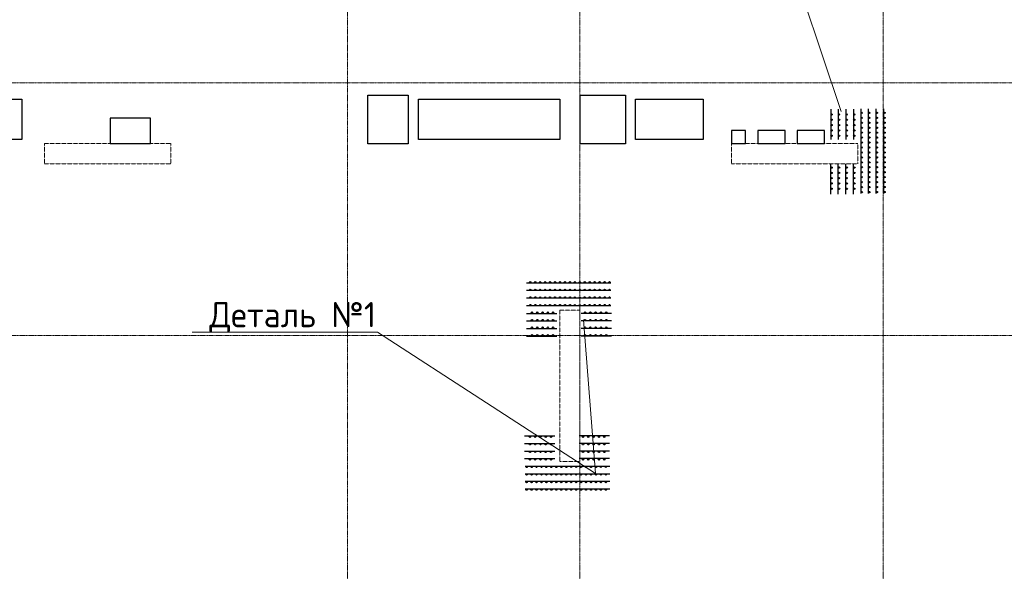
# Model space of a CAD drawing. Header units: millimetres. Extents: x -42044588 to 856694, y -806701 to 941911.
# Tile 500 of 656: x 226284 to 236029, y -382379 to -376915. Entities that reach past the tile are written whole.
import ezdxf
from ezdxf import colors
from ezdxf.entities.mleader import LeaderData, LeaderLine
from ezdxf.math import Vec2, Vec3

# ---------------------------------------------------------------- set-up
doc = ezdxf.new("R2010")
doc.units = ezdxf.units.MM
for name, pattern in [('______5', [1100, 800, -100, 100, -100]), ('DASHED', [7, 5, -2, 0]), ('осевая', [50.8, 31.75, -6.35, 6.35, -6.35])]:
    doc.linetypes.add(name, pattern=pattern)
doc.layers.add('0 @ 100', color=7, linetype='Continuous')
doc.layers.add('Колонна_ бетон', color=7, linetype='Continuous', lineweight=50, true_color=0xb4b496)
for name, color, linetype, lineweight in [('Оси', 40, '______5', 18), ('осн.сетка', 4, 'Continuous', 60), ('Перекрытие ж_бетон', 1, 'Continuous', 30), ('подоснова', 151, 'Continuous', 5), ('размер', 1, 'Continuous', 25), ('РАЗМЕРЫ', 1, 'Continuous', 9)]:
    doc.layers.add(name, color=color, linetype=linetype, lineweight=lineweight)
doc.styles.add('GOST-2.304_Type-B', font='GOST_Common.ttf')
doc.styles.add('ГОСТ', font='GOST_Common.ttf')

# ---------------------------------------------------------------- blocks, each defined once
blk = doc.blocks.new('оси блок 2')
at = {"layer": 'Оси', "color": 16, "linetype": 'осевая', "lineweight": 0, "ltscale": 0.25, "transparency": 33554687}
for p, q in [((-54204.7, -322543), (-54204.7, -347914.1)), ((-51904.7, -322543), (-51904.7, -347914.1)), ((-48904.7, -322543), (-48904.7, -347914.1)), ((-89822.3, -335301.3), (-37238.5, -335301.3)), ((-89822.3, -337801.3), (-37238.5, -337801.3))]:
    blk.add_line(p, q, dxfattribs=at)
blk = doc.blocks.new('подложка стн 1-го этажа')
at = {"layer": 'Колонна_ бетон', "color": 252, "linetype": 'DASHED', "lineweight": 0, "ltscale": 0.5, "true_color": 0x939598, "transparency": 33554687}
for p, q in [((36543.4, 16511.8, -200), (36543.4, 16311.8, -200)), ((36543.4, 16511.8, -200), (36543.4, 16511.8, -200)), ((36543.4, 16511.8, -200), (37793.4, 16511.8, -200)), ((37793.4, 16511.8, -200), (37793.4, 16311.8, -200)), ((37793.4, 16511.8, -200), (37793.4, 16511.8, -200)), ((43343.4, 16511.8, -200), (43343.4, 16511.8, -200)), ((44593.4, 16511.8, -200), (43343.4, 16511.8, -200)), ((43343.4, 16511.8, -200), (43343.4, 16311.8, -200)), ((44593.4, 16511.8, -200), (44593.4, 16511.8, -200)), ((44593.4, 16311.8, -200), (44593.4, 16511.8, -200)), ((36543.4, 16311.8, -200), (36543.4, 16311.8, -200)), ((36543.4, 16311.8, -200), (37793.4, 16311.8, -200)), ((37793.4, 16311.8, -200), (37793.4, 16311.8, -200)), ((43343.4, 16311.8, -200), (43343.4, 16311.8, -200)), ((43343.4, 16311.8, -200), (44593.4, 16311.8, -200)), ((44593.4, 16311.8, -200), (44593.4, 16311.8, -200)), ((41643.8, 14861.8, -200), (41643.8, 14861.8, -200)), ((41643.8, 14861.8, -200), (41843.8, 14861.8, -200)), ((41643.8, 13361.8, -200), (41643.8, 14861.8, -200)), ((41843.8, 14861.8, -200), (41843.8, 14861.8, -200)), ((41843.8, 13361.8, -200), (41843.8, 14861.8, -200)), ((41843.8, 13361.8, -200), (41643.8, 13361.8, -200)), ((41643.8, 13361.8, -200), (41643.8, 13361.8, -200)), ((41843.8, 13361.8, -200), (41843.8, 13361.8, -200))]:
    blk.add_line(p, q, dxfattribs=at)
blk = doc.blocks.new('цукцкц')
at = {"layer": 'Перекрытие ж_бетон'}
for points in [[(-258936, -600529.4), (-258936, -600929.4), (-259416, -600929.4), (-259416, -600529.4)], [(-258936, -602629.4), (-258936, -603079.4), (-259416, -603079.4), (-259416, -602629.4)]]:
    blk.add_lwpolyline(points, close=True, dxfattribs=at)
blk = doc.blocks.new('отв +6900')
at = {"layer": 'Перекрытие ж_бетон', "color": 1}
for points in [[(-238260.9, -177779.1), (-238260.9, -177379.1), (-237586.9, -177379.1), (-237586.9, -177779.1)], [(-233660.7, -177779.1), (-233660.7, -177379.1), (-232260.7, -177379.1), (-232260.7, -177779.1)], [(-231510.7, -177779.1), (-231510.7, -177379.1), (-230840.7, -177379.1), (-230840.7, -177779.1)], [(-236311.1, -177819.1), (-236311.1, -177569.1), (-236711.1, -177569.1), (-236711.1, -177819.1)]]:
    blk.add_lwpolyline(points, close=True, dxfattribs=at)
at = {"layer": 'Перекрытие ж_бетон', "color": 1, "elevation": 360}
for points in [[(-230421.4, -177689.1), (-230561.4, -177689.1), (-230561.4, -177819.1), (-230421.4, -177819.1)], [(-230031.4, -177689.1), (-230301.4, -177689.1), (-230301.4, -177819.1), (-230031.4, -177819.1)], [(-229641.4, -177689.1), (-229911.4, -177689.1), (-229911.4, -177819.1), (-229641.4, -177819.1)]]:
    blk.add_lwpolyline(points, close=True, dxfattribs=at)
at = {"color": 1, "rotation": 90}
blk.add_blockref('цукцкц', (-834690.3, 81594.9), dxfattribs=at)
blk = doc.blocks.new('деталь 1')
at = {"layer": 'осн.сетка', "color": 3, "lineweight": 25, "ltscale": 100}
for points in [[(263119, 23421), (263119, 20072)], [(263419, 23421), (263419, 20072)], [(263719, 23421), (263719, 20072)], [(264019, 23421), (264019, 20072)], [(264319, 23444), (264319, 22244)], [(264619, 23444), (264619, 22244)], [(264919, 23444), (264919, 22244)], [(265219, 23444), (265219, 22244)], [(264319, 20081), (264319, 21281)], [(264619, 20081), (264619, 21281)], [(264919, 20081), (264919, 21281)], [(265219, 20081), (265219, 21281)]]:
    blk.add_lwpolyline(points, dxfattribs=at)
at = {"layer": 'размер', "lineweight": 25, "ltscale": 2}
for centre, radius in [((263087, 23363), 25.2), ((263087, 23167), 25.2), ((263387, 23363), 25.2), ((263387, 23167), 25.2), ((263687, 23363), 25.2), ((263687, 23167), 25.2), ((263987, 23363), 25.2), ((263987, 23167), 25.2), ((264285, 23234), 27), ((264285, 23024), 27), ((264585, 23234), 27), ((264585, 23024), 27), ((264885, 23234), 27), ((264885, 23024), 27), ((265185, 23234), 27), ((265185, 23024), 27), ((263087, 22971), 25.2), ((263087, 22775), 25.2), ((263387, 22971), 25.2), ((263387, 22775), 25.2), ((263687, 22971), 25.2), ((263687, 22775), 25.2), ((263987, 22971), 25.2), ((263987, 22775), 25.2), ((264285, 22814), 27), ((264285, 22604), 27), ((264585, 22814), 27), ((264585, 22604), 27), ((264885, 22814), 27), ((264885, 22604), 27), ((265185, 22814), 27), ((265185, 22604), 27), ((263087, 22579), 25.2), ((263087, 22383), 25.2), ((263387, 22579), 25.2), ((263387, 22383), 25.2), ((263687, 22579), 25.2), ((263687, 22383), 25.2), ((263987, 22579), 25.2), ((263987, 22383), 25.2), ((264285, 22394), 27), ((264585, 22394), 27), ((264885, 22394), 27), ((265185, 22394), 27), ((263087, 22187), 25.2), ((263087, 21991), 25.2), ((263387, 22187), 25.2), ((263387, 21991), 25.2), ((263687, 22187), 25.2), ((263687, 21991), 25.2), ((263987, 22187), 25.2), ((263987, 21991), 25.2), ((263087, 21795), 25.2), ((263087, 21599), 25.2), ((263387, 21795), 25.2), ((263387, 21599), 25.2), ((263687, 21795), 25.2), ((263687, 21599), 25.2), ((263987, 21795), 25.2), ((263987, 21599), 25.2), ((263087, 21403), 25.2), ((263087, 21207), 25.2), ((263387, 21403), 25.2), ((263387, 21207), 25.2), ((263687, 21403), 25.2), ((263687, 21207), 25.2), ((263987, 21403), 25.2), ((263987, 21207), 25.2), ((264285, 21131), 27), ((264585, 21131), 27), ((264885, 21131), 27), ((265185, 21131), 27), ((263087, 21011), 25.2), ((263087, 20815), 25.2), ((263387, 21011), 25.2), ((263387, 20815), 25.2), ((263687, 21011), 25.2), ((263687, 20815), 25.2), ((263987, 21011), 25.2), ((263987, 20815), 25.2), ((264285, 20921), 27), ((264285, 20711), 27), ((264585, 20921), 27), ((264585, 20711), 27), ((264885, 20921), 27), ((264885, 20711), 27), ((265185, 20921), 27), ((265185, 20711), 27), ((263087, 20619), 25.2), ((263087, 20423), 25.2), ((263387, 20619), 25.2), ((263387, 20423), 25.2), ((263687, 20619), 25.2), ((263687, 20423), 25.2), ((263987, 20619), 25.2), ((263987, 20423), 25.2), ((264285, 20501), 27), ((264285, 20291), 27), ((264585, 20501), 27), ((264585, 20291), 27), ((264885, 20501), 27), ((264885, 20291), 27), ((265185, 20501), 27), ((265185, 20291), 27), ((263087, 20227), 25.2), ((263387, 20227), 25.2), ((263687, 20227), 25.2), ((263987, 20227), 25.2)]:
    blk.add_circle(centre, radius, dxfattribs=at)
blk = doc.blocks.new('_None')

msp = doc.modelspace()

# ---------------------------------------------------------------- block references
for name, p in [('подложка стн 1-го этажа', (189985.748, -394653.737, 560)), ('отв +6900', (463890.719, -200322.845))]:
    msp.add_blockref(name, p)
at = {"layer": 'РАЗМЕРЫ'}
msp.add_blockref('оси блок 2', (283734.389, -42240.621), dxfattribs=at)
at = {"layer": 'РАЗМЕРЫ', "color": 1, "xscale": 0.25, "yscale": 0.25, "zscale": 0.25}
for p, rotation in [((300616.161, -372781.406), 180), ((226281.171, -313744.24), 270), ((237142.194, -447341.816), 89.99999999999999)]:
    msp.add_blockref('деталь 1', p, dxfattribs=dict(at, rotation=rotation))

# ---------------------------------------------------------------- texts
at = {"layer": '0 @ 100', "char_height": 300, "width": 18500, "attachment_point": 1, "style": 'ГОСТ'}
for s, insert in [('\\pi-900,l900,t900;{\\C7;1.^IАрмирование монолитной плиты  состоит из основного армирования ∅10 А500С с шагом  200х200мм  в нижней зоне, основного армирования ∅10 А500С с шагом  200х200мм  в  верхней зоне и дополнительного армирования, указанного на схемах армирования.\\P2.^IАрмирование плиты предусмотрено отдельными  стержнями заводской длины по осям Х и Y. При недостатке заводской длины стержней для армирования плиты, стыки стержней осуществлять внахлестку без  сварки. Стыки арматуры внахлестку должны располагаться вразбежку (через шаг). См. деталь стыковки арматуры.\\P3.^IВерхнюю и нижнюю арматуру вязать вязальной проволокой через пересечение.  Стержни основной и дополнительной арматуры укладывать в соответствии с сечениями .\\P4.^IПо периметру плиты и у отверстий  у концов основной арматуры устанавливать П-образные элементы Ск1.\\P5.^IПозиции со знаком "*" укладываются с шагом 100 мм\\P6.^IДля фиксации в проектном положении стержней верхней сетки устанавливать фиксаторы Ф1 с шагом 600х600мм.\\P7.^IДиаметр оправки стержня при d<20мм - 5d, при d≥20мм - 8d\\P8.^IКаркасы поперечного армирования устанавливаются до начала устройство верхней сетки армирования.\\P9.^IОбрамления отверстий см. лист 8. В местах расположения отверстий осуществить прерывания основной и дополнительной сеток арматуры. Отверстия обрамляются двумя стержнями арматуры. Отверстия обрамляются двумя стержнями арматуры  см. узел обрамления отверстий лист 8, расход стали на обрамление учтен на листе 35.\\P10.^IПроемы размерами до 300х300 допускается выполнять по месту методом алмазного бурения.}', (162119.939, -338419.47)), ('\\pi-900,l900,t900;{\\C7;1.^IАрмирование монолитной плиты  состоит из основного армирования ∅10 А500С с шагом  200х200мм  в нижней зоне, основного армирования ∅10 А500С с шагом  200х200мм  в  верхней зоне и дополнительного армирования, указанного на схемах армирования.\\P2.^IАрмирование плиты предусмотрено отдельными  стержнями заводской длины по осям Х и Y. При недостатке заводской длины стержней для армирования плиты, стыки стержней осуществлять внахлестку без  сварки. Стыки арматуры внахлестку должны располагаться вразбежку (через шаг). См. деталь стыковки арматуры.\\P3.^IВерхнюю и нижнюю арматуру вязать вязальной проволокой через пересечение.  Стержни основной и дополнительной арматуры укладывать в соответствии с сечениями .\\P4.^IПо периметру плиты и у отверстий  у концов основной арматуры устанавливать П-образные элементы Ск1.\\P5.^IПозиции со знаком "*" укладываются с шагом 100 мм\\P6.^IДля фиксации в проектном положении стержней верхней сетки устанавливать фиксаторы Ф1 с шагом 600х600мм.\\P7.^IДиаметр оправки стержня при d<20мм - 5d, при d≥20мм - 8d\\P8.^IКаркасы поперечного армирования устанавливаются до начала устройство верхней сетки армирования.\\P9.^IОбрамления отверстий см. лист 8. В местах расположения отверстий осуществить прерывания основной и дополнительной сеток арматуры. Отверстия обрамляются двумя стержнями арматуры. Отверстия обрамляются двумя стержнями арматуры  см. узел обрамления отверстий лист 8, расход стали на обрамление учтен на листе 35.\\P10.^IПроемы размерами до 300х300 допускается выполнять по месту методом алмазного бурения.\\P11.^IСечения 3-3;4-4;5-5 см. лист 8.}', (-41855.904, -339329.867)), ('\\pi-900,l900,t900;{\\C7;1.^IАрмирование монолитной плиты  состоит из основного армирования ∅10 А500С с шагом  200х200мм  в нижней зоне, основного армирования ∅10 А500С с шагом  200х200мм  в  верхней зоне и дополнительного армирования, указанного на схемах армирования.\\P2.^IАрмирование плиты предусмотрено отдельными  стержнями заводской длины по осям Х и Y. При недостатке заводской длины стержней для армирования плиты, стыки стержней осуществлять внахлестку без  сварки. Стыки арматуры внахлестку должны располагаться вразбежку (через шаг). См. деталь стыковки арматуры.\\P3.^IВерхнюю и нижнюю арматуру вязать вязальной проволокой через пересечение.  Стержни основной и дополнительной арматуры укладывать в соответствии с сечениями .\\P4.^IПо периметру плиты и у отверстий  у концов основной арматуры устанавливать П-образные элементы Ск1.\\P5.^IПозиции со знаком "*" укладываются с шагом 100 мм\\P6.^IДля фиксации в проектном положении стержней верхней сетки устанавливать фиксаторы Ф1 с шагом 600х600мм.\\P7.^IДиаметр оправки стержня при d<20мм - 5d, при d≥20мм - 8d\\P8.^IКаркасы поперечного армирования устанавливаются до начала устройство верхней сетки армирования.\\P9.^IОбрамления отверстий см. лист 8. В местах расположения отверстий осуществить прерывания основной и дополнительной сеток арматуры. Отверстия обрамляются двумя стержнями арматуры. Отверстия обрамляются двумя стержнями арматуры  см. узел обрамления отверстий лист 8, расход стали на обрамление учтен на листе 35.\\P10.^IПроемы размерами до 300х300 допускается выполнять по месту методом алмазного бурения}', (64408.272, -339572.105))]:
    msp.add_mtext(s, dxfattribs=dict(at, insert=insert))

# ---------------------------------------------------------------- leaders
at = {"layer": 'подоснова', "color": 5, "ltscale": 0.3}
ml = msp.add_multileader_mtext('Standard', dxfattribs=at)
ml.set_content('Деталь №1', color=5, style='GOST-2.304_Type-B')
ml.set_leader_properties(color=256, linetype='ByLayer', lineweight=15)
ml.set_arrow_properties(name='NONE')
ml.build(insert=Vec2(0, 0))
ml.multileader.update_dxf_attribs({"text_left_attachment_type": 6, "text_right_attachment_type": 6, "dogleg_length": 0.1, "arrow_head_size": 18})
ctx = ml.context
ctx.base_point, ctx.char_height, ctx.arrow_head_size, ctx.landing_gap_size, ctx.plane_origin = Vec3(232326.147, -376589.502), 250, 18, 20, Vec3(229432.913, -365800.118)
ctx.left_attachment, ctx.right_attachment, ctx.text_align_type = 6, 6, 1
notes = []
notes.append((ctx, [(1, (1, 1, 0), (234001.853, -376589.502), (-1, 0), 0.1, [(1, [(234413.028, -377825.266)], 0, [])])]))
ctx.mtext.insert, ctx.mtext.alignment, ctx.mtext.flow_direction = Vec3(233163.95, -376289.502), 2, 5
ml = msp.add_multileader_mtext('Standard', dxfattribs=at)
ml.set_content('Деталь №1', color=5, style='GOST-2.304_Type-B')
ml.set_leader_properties(color=256, linetype='ByLayer', lineweight=15)
ml.set_arrow_properties(name='NONE')
ml.build(insert=Vec2(0, 0))
ml.multileader.update_dxf_attribs({"text_left_attachment_type": 6, "text_right_attachment_type": 6, "dogleg_length": 0.1, "arrow_head_size": 18})
ctx = ml.context
ctx.base_point, ctx.char_height, ctx.arrow_head_size, ctx.landing_gap_size, ctx.plane_origin = Vec3(228148.441, -380011.334), 250, 18, 20, Vec3(226884.116, -367861.656)
ctx.left_attachment, ctx.right_attachment, ctx.text_align_type = 6, 6, 1
notes.append((ctx, [(1, (1, 1, 0), (229824.147, -380011.334), (-1, 0), 0.1, [(0, [(231864.23, -379886.803), (231984.057, -381409.019)], 0, [])])]))
ctx.mtext.insert, ctx.mtext.alignment, ctx.mtext.flow_direction = Vec3(228986.244, -379711.334), 2, 5
for ctx, leaders in notes:
    for number, flags, end, landing, length, lines in leaders:
        leader = LeaderData()
        leader.index, (leader.has_last_leader_line, leader.has_dogleg_vector, leader.attachment_direction) = number, flags
        leader.last_leader_point, leader.dogleg_vector, leader.dogleg_length = Vec3(end), Vec3(landing), length
        for number, points, colour, breaks in lines:
            line = LeaderLine()
            line.index, line.vertices, line.color, line.breaks = number, Vec3.list(points), colors.encode_raw_color(colour), breaks
            leader.lines.append(line)
        ctx.leaders.append(leader)

doc.saveas('drawing.dxf')
